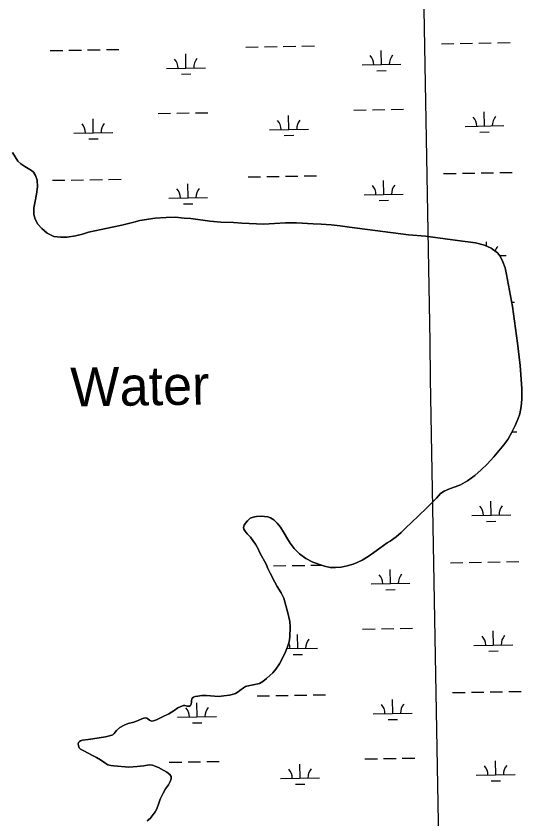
# Model space of a CAD drawing. Extents: x 3892998 to 3931244, y 278583 to 304547.
# Drawn here: x 3917313 to 3918611, y 291395 to 293453 of the extents above; entities that cross this region are included whole.
import ezdxf

# ---------------------------------------------------------------- set-up
doc = ezdxf.new("R2010")
doc.units = 0
for name, color, linetype in [('V-GRID-MAJR', 7, 'Continuous'), ('V-RIVR-IDEN', 7, 'Continuous'), ('V-TOPO-SHOR', 7, 'Continuous'), ('V-WETL-SWMP', 7, 'Continuous')]:
    doc.layers.add(name, color=color, linetype=linetype)

msp = doc.modelspace()

# ---------------------------------------------------------------- linework, layer by layer
at = {"layer": 'V-GRID-MAJR'}
msp.add_spline([(3918519.216, 284383.145), (3918413.491, 290439.973), (3918307.7120000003, 296499.886), (3918201.934, 302559.792), (3918201.88, 302562.882)], degree=3, dxfattribs=at)
at = {"layer": 'V-TOPO-SHOR'}
for points in [[(3917304.389, 293103.57), (3917317.953, 293081.079), (3917326.0530000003, 293073.97000000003), (3917335.74, 293067.166), (3917352.605, 293057.52400000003), (3917358.3030000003, 293052.888), (3917363.628, 293044.268), (3917367.279, 293032.457), (3917367.98, 293015.655), (3917365.5160000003, 292996.148), (3917362.241, 292978.826), (3917358.968, 292961.105), (3917358.8740000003, 292944.297), (3917362.43, 292932.087), (3917369.569, 292919.401), (3917379.5840000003, 292908.127), (3917392.98, 292896.775), (3917410.435, 292888.032), (3917427.353, 292886.148), (3917444.255, 292886.65), (3917466.114, 292889.668), (3917483.489, 292894.25), (3917499.271, 292899.12200000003), (3917531.75, 292905.487), (3917559.953, 292911.926), (3917584.683, 292917.05), (3917615.163, 292925.097), (3917630.65, 292929.07), (3917670.193, 292934.882), (3917698.623, 292936.75), (3917722.781, 292937.792), (3917744.676, 292935.14400000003), (3917762.187, 292933.858), (3917810.2600000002, 292927.196), (3917838.917, 292924.29), (3917871.54, 292923.596), (3917892.431, 292921.935), (3917949.327, 292919.89900000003), (3917976.467, 292921.16000000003), (3918004.502, 292922.627), (3918032.64, 292923.397), (3918076.014, 292920.681), (3918095.808, 292919.811), (3918122.074, 292917.984), (3918145.065, 292914.943), (3918168.946, 292912.30700000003), (3918320.625, 292892.06), (3918363.705, 292889.04600000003), (3918446.213, 292877.919), (3918491.7970000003, 292871.339), (3918515.302, 292865.518), (3918532.552, 292857.967), (3918548.736, 292846.232), (3918555.355, 292837.223), (3918562.6010000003, 292823.348), (3918568.069, 292807.47000000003), (3918572.15, 292790.689)], [(3918572.15, 292790.689), (3918587.4080000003, 292708.302), (3918600.228, 292614.759), (3918607.108, 292556.903), (3918611.382, 292498.732), (3918611.048, 292471.135), (3918609.16, 292452.158), (3918605.561, 292433.57300000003), (3918601.4250000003, 292421.104), (3918593.808, 292403.096), (3918584.1890000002, 292384.976), (3918575.2630000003, 292367.863), (3918565.0130000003, 292353.95), (3918551.963, 292338.617), (3918539.114, 292322.987), (3918521.968, 292304.616), (3918506.7090000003, 292289.772), (3918490.241, 292275.422), (3918472.065, 292261.563), (3918453.964, 292251.317), (3918440.149, 292246.314), (3918425.7290000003, 292241.409), (3918412.12, 292235.304), (3918402.728, 292228.824), (3918391.861, 292217.419), (3918367.33, 292192.783), (3918345.5840000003, 292171.478), (3918328.0270000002, 292154.911), (3918313.265, 292140.772), (3918301.292, 292129.561), (3918288.717, 292118.344), (3918273.3370000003, 292106.91000000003), (3918265.335, 292102.44800000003), (3918246.754, 292089.287), (3918231.67, 292077.956), (3918217.082, 292067.933), (3918201.5870000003, 292058.604), (3918188.48, 292052.303), (3918177.97, 292048.223), (3918162.845, 292043.715), (3918147.514, 292040.51), (3918133.272, 292039.218), (3918119.725, 292039.53500000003), (3918105.055, 292042.657), (3918074.99, 292052.704), (3918057.269, 292062.731), (3918040.741, 292074.167), (3918026.608, 292088.028), (3918016.89, 292101.715), (3918009.9990000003, 292112.71), (3918001.58, 292127.409), (3917991.852, 292142.902), (3917983.561, 292152.984), (3917974.775, 292161.963), (3917966.415, 292166.927), (3917959.376, 292169.393), (3917942.007, 292171.093), (3917929.973, 292170.013), (3917921.3510000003, 292168.656), (3917914.044, 292165.7), (3917907.359, 292159.44), (3917901.6780000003, 292153.183), (3917898.299, 292148.045), (3917897.332, 292142.118), (3917898.061, 292137.909), (3917900.802, 292132.80700000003), (3917906.767, 292125.51900000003), (3917914.546, 292116.93700000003), (3917921.22, 292108.451), (3917927.8000000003, 292099.259), (3917934.194, 292087.45900000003), (3917938.8740000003, 292077.452), (3917955.008, 292048.252), (3917959.094, 292036.537), (3917965.49, 292024.536), (3917977.569, 292002.032), (3917983.559, 291990.729), (3917993.291, 291974.536), (3918000.6010000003, 291960.933), (3918005.934, 291942.302), (3918011.068, 291923.369), (3918015.52, 291901.021), (3918016.4050000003, 291887.58), (3918015.866, 291861.087), (3918013.7320000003, 291849.231), (3918009.798, 291836.464), (3918005.065, 291822.89), (3917996.935, 291807.085), (3917989.1950000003, 291792.788), (3917980.0530000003, 291778.583), (3917971.779, 291769.601), (3917964.197, 291762.33), (3917955.616, 291754.751), (3917946.13, 291746.966), (3917937.832, 291742.199), (3917933.424, 291740.968), (3917925.808, 291739.415), (3917912.879, 291737.027), (3917902.461, 291734.054), (3917896.56, 291730.906), (3917887.772, 291724.129)], [(3917887.772, 291724.129), (3917883.48, 291720.69), (3917876.279, 291716.734), (3917871.171, 291714.99700000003), (3917860.651, 291712.423), (3917846.515, 291710.227), (3917832.878, 291709.039), (3917812.596, 291710.821), (3917801.957, 291711.458), (3917790.218, 291711.184), (3917779.488, 291710.014), (3917772.9760000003, 291708.468), (3917769.072, 291706.84), (3917765.576, 291704.208), (3917764.485, 291702.295), (3917763.606, 291698.275), (3917763.332, 291694.06), (3917762.56, 291689.139), (3917761.177, 291685.518), (3917758.779, 291683.998), (3917753.157, 291684.164), (3917746.727, 291685.629), (3917743.114, 291685.606), (3917740.308, 291684.988), (3917728.401, 291679.395), (3917719.31, 291673.017), (3917705.715, 291664.606), (3917691.207, 291657.692), (3917674, 291649.256), (3917665.792, 291646.397), (3917662.083, 291645.773), (3917659.3710000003, 291646.055), (3917655.345, 291648.038), (3917651.511, 291651.527), (3917648.789, 291653.416), (3917644.671, 291654.294), (3917641.0640000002, 291653.369), (3917636.362, 291651.233), (3917626.751, 291647.46), (3917615.538, 291643.376), (3917600.9110000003, 291639.57300000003), (3917590.4990000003, 291635.696), (3917579.298, 291629.708), (3917570.918, 291621.829), (3917568.034, 291617.596), (3917565.347, 291613.869), (3917561.552, 291610.83400000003), (3917553.244, 291607.87200000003), (3917542.821, 291605.501), (3917510.645, 291600.184), (3917498.114, 291598.4), (3917484.1750000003, 291596.811), (3917478.666, 291595.371), (3917475.768, 291593.346), (3917473.6750000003, 291591.025), (3917472.895, 291587.308), (3917473.4250000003, 291582.495), (3917475.065, 291576.98600000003), (3917478.4, 291573.39400000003), (3917486.952, 291569.333), (3917509.804, 291557.635), (3917519.466, 291552.777), (3917530.142, 291546.32), (3917540.9250000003, 291538.76), (3917549.086, 291533.393), (3917556.924, 291531.533), (3917564.256, 291530.777), (3917603.106, 291527.806), (3917624.072, 291528.938), (3917641.617, 291531.255), (3917654.847, 291533.544), (3917663.08, 291532.69), (3917671.63, 291529.532), (3917678.573, 291526.464), (3917692.366, 291518.82300000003), (3917700.6240000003, 291514.36100000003), (3917708.183, 291508.688), (3917711.427, 291503.389), (3917711.1610000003, 291497.968), (3917708.697, 291490.528), (3917704.7320000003, 291482.676), (3917696.972, 291471.793), (3917690.417, 291460.914), (3917682.886, 291445.515), (3917678.647, 291433.147), (3917674.809, 291421.082), (3917670.645, 291412.829), (3917657.102, 291395.98600000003), (3917649.41, 291390.422)]]:
    msp.add_lwpolyline(points, dxfattribs=at)
at = {"layer": 'V-WETL-SWMP'}
for p, q in [((3917998.8880469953, 293374.9357934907), (3918030.8832538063, 293375.4896356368)), ((3918046.880857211, 293375.7665567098), (3918078.8760640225, 293376.32039885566)), ((3918404.7352471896, 293381.9610734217), (3918436.7304540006, 293382.5149155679)), ((3918452.7280574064, 293382.7918366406), (3918484.7232642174, 293383.34567878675)), ((3918500.7208676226, 293383.6225998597), (3918532.716074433, 293384.1764420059)), ((3918548.7136778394, 293384.4533630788), (3918580.7088846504, 293385.00720522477)), ((3917401.069605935, 293364.58746068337), (3917433.0648127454, 293365.1413028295)), ((3917449.062416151, 293365.41822390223), (3917481.057622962, 293365.9720660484)), ((3917497.0552263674, 293366.24898712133), (3917529.0504331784, 293366.8028292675)), ((3917545.048036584, 293367.0797503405), (3917577.043243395, 293367.6335924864)), ((3917749.2118030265, 293319.86425614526), (3917748.588730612, 293355.85886380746)), ((3917902.9024265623, 293373.27426705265), (3917934.8976333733, 293373.82810919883)), ((3917950.8952367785, 293374.1050302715), (3917982.890443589, 293374.6588724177)), ((3918251.0446236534, 293328.55106251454), (3918250.4215512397, 293364.54567017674)), ((3917699.219292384, 293318.99887779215), (3917799.204313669, 293320.72963449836)), ((3918201.0521130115, 293327.68568416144), (3918301.0371342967, 293329.41644086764)), ((3917737.4806735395, 293304.2278767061), (3917761.477078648, 293304.6432583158)), ((3918239.313494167, 293312.91468307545), (3918263.3098992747, 293313.3300646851)), ((3918179.6454663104, 293211.86583886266), (3918211.6406731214, 293212.41968100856)), ((3918227.6382765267, 293212.696602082), (3918259.633483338, 293213.2504442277)), ((3918275.6310867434, 293213.5273653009), (3918307.6262935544, 293214.0812074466)), ((3917677.812645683, 293203.1790324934), (3917709.8078524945, 293203.7328746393)), ((3917725.8054558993, 293204.0097957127), (3917757.8006627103, 293204.5636378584)), ((3917773.798266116, 293204.8405589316), (3917805.793472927, 293205.3944010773)), ((3918013.4100806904, 293162.5513220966), (3918012.7870082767, 293198.5459297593)), ((3918515.2429013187, 293171.23812846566), (3918514.619828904, 293207.2327361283)), ((3917511.577260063, 293153.86451572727), (3917510.954187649, 293189.85912339)), ((3918465.250390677, 293170.37275011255), (3918565.2354119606, 293172.10350681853)), ((3917461.584749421, 293152.99913737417), (3917561.5697707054, 293154.72989408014)), ((3917963.417570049, 293161.68594374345), (3918063.4025913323, 293163.4167004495)), ((3918503.5117718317, 293155.60174902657), (3918527.5081769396, 293156.01713063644)), ((3917499.846130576, 293138.2281362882), (3917523.842535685, 293138.6435178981)), ((3918001.678951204, 293146.91494265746), (3918025.6753563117, 293147.3303242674)), ((3918410.493042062, 293049.3359038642), (3918442.488248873, 293049.8897460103)), ((3918458.485852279, 293050.16666708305), (3918490.48105909, 293050.72050922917)), ((3918506.4786624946, 293050.99743030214), (3918538.4738693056, 293051.5512724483)), ((3918554.471472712, 293051.82819352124), (3918586.466679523, 293052.3820356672)), ((3917406.827400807, 293031.9622911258), (3917438.822607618, 293032.5161332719)), ((3917454.8202110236, 293032.79305434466), (3917486.8154178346, 293033.34689649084)), ((3917502.81302124, 293033.62381756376), (3917534.808228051, 293034.17765970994)), ((3917550.805831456, 293034.4545807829), (3917582.801038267, 293035.0084229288)), ((3917908.6602214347, 293040.6490974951), (3917940.6554282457, 293041.20293964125)), ((3917956.6530316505, 293041.47986071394), (3917988.6482384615, 293042.0337028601)), ((3918004.6458418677, 293042.3106239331), (3918036.6410486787, 293042.8644660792)), ((3918052.6386520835, 293043.1413871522), (3918084.633858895, 293043.69522929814)), ((3918256.802418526, 292995.92589295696), (3918256.179346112, 293031.92050061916)), ((3917754.9695978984, 292987.2390865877), (3917754.346525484, 293023.2336942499)), ((3917704.9770872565, 292986.3737082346), (3917804.9621085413, 292988.1044649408)), ((3918206.809907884, 292995.06051460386), (3918306.7949291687, 292996.7912713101)), ((3917743.2384684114, 292971.60270714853), (3917767.23487352, 292972.0180887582)), ((3918245.071289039, 292980.28951351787), (3918269.067694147, 292980.70489512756)), ((3918520.574912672, 292863.2102775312), (3918520.3776237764, 292874.60756657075)), ((3918553.915904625, 292839.182726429), (3918570.993206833, 292839.47833726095)), ((3918585.309439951, 292719.63716575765), (3918592.2244743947, 292719.7568661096)), ((3918585.215726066, 292386.91070564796), (3918597.9822692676, 292387.13169655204)), ((3918532.5162859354, 292173.3626197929), (3918531.8932135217, 292209.35722745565)), ((3918482.523775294, 292172.4972414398), (3918582.5087965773, 292174.2279981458)), ((3918520.785156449, 292157.72624035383), (3918544.7815615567, 292158.14162196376)), ((3917956.732829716, 292043.3067283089), (3917957.9288128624, 292043.3274309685)), ((3917973.9264162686, 292043.60435204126), (3918005.9216230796, 292044.1581941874)), ((3918021.9192264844, 292044.43511526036), (3918053.9144332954, 292044.98895740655)), ((3918069.912036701, 292045.26587847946), (3918095.901016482, 292045.7157518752)), ((3918427.7664266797, 292051.46039519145), (3918459.7616334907, 292052.0142373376)), ((3918475.7592368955, 292052.2911584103), (3918507.7544437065, 292052.8450005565)), ((3918523.7520471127, 292053.1219216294), (3918555.7472539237, 292053.6757637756)), ((3918571.7448573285, 292053.95268484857), (3918603.74006414, 292054.50652699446)), ((3918274.0758031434, 291998.0503842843), (3918273.4527307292, 292034.0449919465)), ((3918224.0832925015, 291997.1850059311), (3918324.068313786, 291998.9157626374)), ((3918262.3446736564, 291982.41400484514), (3918286.341078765, 291982.82938645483)), ((3918202.6766458, 291881.36516063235), (3918234.6718526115, 291881.9190027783)), ((3918250.6694560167, 291882.19592385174), (3918282.6646628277, 291882.7497659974)), ((3918298.6622662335, 291883.0266870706), (3918330.6574730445, 291883.58052921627)), ((3918538.2740808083, 291840.73745023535), (3918537.6510083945, 291876.7320578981)), ((3918036.4412601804, 291832.0506438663), (3918035.8181877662, 291868.04525152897)), ((3918008.088502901, 291831.5598531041), (3918086.433770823, 291832.9160222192)), ((3918488.281570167, 291839.87207188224), (3918588.26659145, 291841.6028285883)), ((3918024.7101306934, 291816.4142644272), (3918048.7065358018, 291816.82964603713)), ((3918526.5429513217, 291825.10107079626), (3918550.539356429, 291825.5164524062)), ((3917931.691400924, 291710.1484192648), (3917963.686607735, 291710.70226141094)), ((3917979.6842111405, 291710.9791824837), (3918011.6794179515, 291711.5330246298)), ((3918027.677021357, 291711.8099457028), (3918059.672228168, 291712.36378784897)), ((3918075.6698315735, 291712.64070892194), (3918107.6650383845, 291713.19455106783)), ((3918433.524221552, 291718.83522563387), (3918465.519428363, 291719.38906778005)), ((3918481.5170317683, 291719.66598885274), (3918513.5122385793, 291720.2198309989)), ((3918529.5098419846, 291720.49675207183), (3918561.5050487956, 291721.050594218)), ((3918577.5026522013, 291721.327515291), (3918609.497859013, 291721.8813574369)), ((3917778.0007773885, 291656.73840835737), (3917777.3777049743, 291692.73301601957)), ((3918279.833598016, 291665.4252147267), (3918279.2105256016, 291701.4198223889)), ((3917728.0082667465, 291655.87303000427), (3917827.993288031, 291657.60378671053)), ((3918229.841087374, 291664.55983637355), (3918329.826108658, 291666.2905930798)), ((3918268.102468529, 291649.78883528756), (3918292.098873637, 291650.20421689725)), ((3917766.2696479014, 291641.1020289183), (3917790.2660530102, 291641.517410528)), ((3918208.434440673, 291548.73999107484), (3918240.429647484, 291549.2938332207)), ((3918256.427250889, 291549.57075429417), (3918288.4224577, 291550.1245964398)), ((3918304.420061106, 291550.40151751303), (3918336.415267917, 291550.95535965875)), ((3918544.031875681, 291508.11228067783), (3918543.4088032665, 291544.1068883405)), ((3917706.6016200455, 291540.0531847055), (3917738.5968268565, 291540.60702685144)), ((3917754.5944302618, 291540.8839479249), (3917786.5896370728, 291541.43779007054)), ((3917802.5872404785, 291541.71471114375), (3917834.5824472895, 291542.2685532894)), ((3918042.199055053, 291499.4254743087), (3918041.575982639, 291535.4200819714)), ((3918494.0393650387, 291507.24690232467), (3918594.024386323, 291508.9776590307)), ((3917992.2065444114, 291498.5600959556), (3918092.1915656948, 291500.2908526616)), ((3918030.4679255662, 291483.78909486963), (3918054.464330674, 291484.20447647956)), ((3918532.300746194, 291492.4759012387), (3918556.297151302, 291492.8912828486))]:
    msp.add_line(p, q, dxfattribs=at)
for points in [[(3917326.052, 293073.969), (3917317.953, 293081.079), (3917304.39, 293103.569)], [(3918040.741, 292074.168), (3918057.268, 292062.73), (3918074.991, 292052.705), (3918105.055, 292042.656), (3918119.725, 292039.53500000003), (3918133.273, 292039.218), (3918147.514, 292040.51), (3918162.846, 292043.715), (3918177.97, 292048.223), (3918188.481, 292052.302), (3918201.5870000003, 292058.604), (3918217.083, 292067.93200000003), (3918231.671, 292077.956), (3918246.753, 292089.287), (3918265.336, 292102.447), (3918273.336, 292106.911), (3918288.718, 292118.34500000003), (3918301.292, 292129.561), (3918313.264, 292140.773), (3918328.0270000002, 292154.912), (3918345.585, 292171.477), (3918367.329, 292192.783), (3918391.861, 292217.418), (3918402.728, 292228.824), (3918412.12, 292235.304), (3918425.7290000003, 292241.409), (3918440.148, 292246.314), (3918453.965, 292251.317), (3918472.0640000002, 292261.563), (3918490.241, 292275.422), (3918506.7090000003, 292289.773), (3918521.969, 292304.617), (3918539.115, 292322.98600000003), (3918551.963, 292338.618), (3918565.0130000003, 292353.951), (3918575.2630000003, 292367.862), (3918584.188, 292384.97500000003), (3918593.809, 292403.096), (3918601.424, 292421.105), (3918605.562, 292433.57300000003), (3918609.16, 292452.159), (3918611.049, 292471.135), (3918611.381, 292498.732), (3918607.108, 292556.904), (3918600.2290000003, 292614.76), (3918587.409, 292708.301), (3918572.15, 292790.689), (3918568.069, 292807.469), (3918562.6, 292823.347), (3918555.355, 292837.224), (3918548.736, 292846.233), (3918532.5530000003, 292857.967), (3918515.3030000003, 292865.518), (3918491.798, 292871.339), (3918446.2120000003, 292877.919), (3918363.704, 292889.045), (3918320.626, 292892.06), (3918168.947, 292912.306), (3918145.0640000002, 292914.943), (3918122.074, 292917.983), (3918095.809, 292919.81), (3918076.014, 292920.68200000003), (3918032.64, 292923.397), (3918004.502, 292922.627), (3917976.468, 292921.161), (3917949.327, 292919.89900000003), (3917892.432, 292921.935), (3917871.539, 292923.596), (3917838.917, 292924.289), (3917810.259, 292927.195), (3917762.186, 292933.859), (3917744.676, 292935.14400000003), (3917722.782, 292937.793), (3917698.623, 292936.749), (3917670.193, 292934.88300000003), (3917630.65, 292929.069), (3917615.162, 292925.096), (3917584.682, 292917.051), (3917559.952, 292911.926), (3917531.7490000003, 292905.487), (3917499.27, 292899.121), (3917483.489, 292894.25), (3917466.114, 292889.668), (3917444.255, 292886.64900000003), (3917427.353, 292886.147), (3917410.435, 292888.031), (3917392.9790000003, 292896.77400000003), (3917379.583, 292908.128), (3917369.569, 292919.402), (3917362.43, 292932.087), (3917358.8740000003, 292944.297), (3917358.969, 292961.104), (3917362.241, 292978.825), (3917365.515, 292996.148), (3917367.98, 293015.655), (3917367.2800000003, 293032.457), (3917363.627, 293044.268), (3917358.3030000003, 293052.887), (3917352.606, 293057.525), (3917335.74, 293067.167), (3917326.052, 293073.969)], [(3917561.5530000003, 291610.83400000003), (3917565.348, 291613.868), (3917568.034, 291617.597), (3917570.918, 291621.829), (3917579.298, 291629.708), (3917590.4990000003, 291635.697), (3917600.9110000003, 291639.574), (3917615.538, 291643.377), (3917626.751, 291647.46), (3917636.361, 291651.232), (3917641.0640000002, 291653.369), (3917644.67, 291654.294), (3917648.79, 291653.416), (3917651.511, 291651.527), (3917655.345, 291648.038), (3917659.3710000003, 291646.056), (3917662.082, 291645.772), (3917665.791, 291646.397), (3917674.001, 291649.257), (3917691.208, 291657.692), (3917705.716, 291664.605), (3917719.31, 291673.017), (3917728.4020000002, 291679.395), (3917740.308, 291684.988), (3917743.114, 291685.607), (3917746.7260000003, 291685.629), (3917753.157, 291684.164), (3917758.778, 291683.998), (3917761.177, 291685.518), (3917762.559, 291689.139), (3917763.3310000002, 291694.06), (3917763.606, 291698.276), (3917764.485, 291702.29600000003), (3917765.577, 291704.20900000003), (3917769.072, 291706.839), (3917772.9760000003, 291708.469), (3917779.488, 291710.014), (3917790.218, 291711.184), (3917801.9560000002, 291711.458), (3917812.597, 291710.821), (3917832.877, 291709.04), (3917846.5160000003, 291710.228), (3917860.651, 291712.422), (3917871.171, 291714.996), (3917876.278, 291716.733), (3917883.4790000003, 291720.691), (3917887.772, 291724.129), (3917896.56, 291730.906), (3917902.461, 291734.053), (3917912.879, 291737.028), (3917925.808, 291739.415), (3917933.4250000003, 291740.968), (3917937.832, 291742.199), (3917946.131, 291746.966), (3917955.616, 291754.751), (3917964.198, 291762.33), (3917971.7800000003, 291769.601), (3917980.0530000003, 291778.583), (3917989.196, 291792.788), (3917996.935, 291807.085), (3918005.066, 291822.889), (3918009.798, 291836.464), (3918013.733, 291849.232), (3918015.867, 291861.086), (3918016.406, 291887.58), (3918015.521, 291901.02), (3918011.068, 291923.369), (3918005.934, 291942.302), (3918000.6010000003, 291960.933), (3917993.292, 291974.53500000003), (3917983.559, 291990.73), (3917977.569, 292002.032), (3917965.489, 292024.53500000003), (3917959.094, 292036.537), (3917955.008, 292048.252), (3917938.873, 292077.452), (3917934.1950000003, 292087.458), (3917927.801, 292099.259), (3917921.221, 292108.45), (3917914.546, 292116.93700000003), (3917906.767, 292125.51900000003), (3917900.802, 292132.80700000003), (3917898.061, 292137.908), (3917897.333, 292142.118), (3917898.299, 292148.044), (3917901.679, 292153.18200000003), (3917907.36, 292159.439), (3917914.045, 292165.701), (3917921.3510000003, 292168.656), (3917929.973, 292170.014), (3917942.007, 292171.092), (3917959.377, 292169.393), (3917966.416, 292166.928), (3917974.775, 292161.962), (3917983.561, 292152.985), (3917991.8510000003, 292142.902), (3918001.58, 292127.409), (3918009.9990000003, 292112.71), (3918016.89, 292101.715), (3918026.608, 292088.028), (3918040.741, 292074.168)], [(3917649.41, 291390.42100000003), (3917657.102, 291395.987), (3917670.645, 291412.828), (3917674.808, 291421.082), (3917678.647, 291433.147), (3917682.886, 291445.515), (3917690.417, 291460.914), (3917696.972, 291471.792), (3917704.7320000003, 291482.677), (3917708.697, 291490.528), (3917711.16, 291497.968), (3917711.427, 291503.389), (3917708.183, 291508.68700000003), (3917700.623, 291514.36), (3917692.367, 291518.824), (3917678.573, 291526.465), (3917671.63, 291529.533), (3917663.0810000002, 291532.691), (3917654.848, 291533.544), (3917641.617, 291531.254), (3917624.071, 291528.939), (3917603.106, 291527.806), (3917564.255, 291530.777), (3917556.9250000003, 291531.534), (3917549.0870000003, 291533.392), (3917540.926, 291538.76), (3917530.143, 291546.32), (3917519.467, 291552.776), (3917509.804, 291557.634), (3917486.953, 291569.333), (3917478.399, 291573.39400000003), (3917475.066, 291576.98600000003), (3917473.426, 291582.495), (3917472.895, 291587.308), (3917473.6750000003, 291591.025), (3917475.767, 291593.346), (3917478.665, 291595.371), (3917484.1750000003, 291596.81), (3917498.113, 291598.401), (3917510.645, 291600.184), (3917542.822, 291605.5), (3917553.2430000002, 291607.873), (3917561.5530000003, 291610.83400000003)]]:
    msp.add_lwpolyline(points, dxfattribs=at)
for centre, radius, start, end in [((3917693.9689239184, 293319.38286738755), 35.24628790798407, 0.21988000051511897, 41.76353833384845), ((3917804.4382467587, 293321.29510903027), 35.246287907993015, 140.21987699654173, 181.76353532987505), ((3918195.801744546, 293328.06967375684), 35.24628790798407, 0.21988000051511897, 41.76353833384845), ((3918306.2710673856, 293329.98191539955), 35.246287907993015, 140.21987699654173, 181.76353532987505), ((3918460.00002221, 293170.7567397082), 35.24628790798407, 0.21988000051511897, 41.76353833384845), ((3918570.46934505, 293172.66898135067), 35.246287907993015, 140.21987699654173, 181.76353532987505), ((3917456.334380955, 293153.3831269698), 35.24628790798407, 0.21988000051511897, 41.76353833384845), ((3917566.803703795, 293155.2953686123), 35.246287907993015, 140.21987699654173, 181.76353532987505), ((3917958.167201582, 293162.06993333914), 35.24628790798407, 0.21988000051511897, 41.76353833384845), ((3918068.6365244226, 293163.9821749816), 35.246287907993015, 140.21987699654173, 181.76353532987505), ((3917699.726718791, 292986.75769783), 35.24628790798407, 0.21988000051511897, 41.76353833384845), ((3917810.196041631, 292988.6699394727), 35.246287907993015, 140.21987699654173, 181.76353532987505), ((3918201.559539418, 292995.44450419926), 35.24628790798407, 0.21988000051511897, 41.76353833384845), ((3918312.028862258, 292997.356745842), 35.246287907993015, 140.21987699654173, 181.76353532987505), ((3918576.227139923, 292840.0438117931), 35.246287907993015, 140.2198769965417, 162.45739813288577), ((3918477.273406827, 292172.88123103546), 35.24628790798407, 0.21988000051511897, 41.76353833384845), ((3918587.7427296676, 292174.79347267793), 35.246287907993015, 140.21987699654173, 181.76353532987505), ((3918218.8329240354, 291997.5689955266), 35.24628790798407, 0.21988000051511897, 41.76353833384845), ((3918329.302246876, 291999.4812371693), 35.246287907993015, 140.21987699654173, 181.76353532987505), ((3918091.667703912, 291833.4814967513), 35.246287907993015, 140.21987699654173, 181.76353532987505), ((3918483.0312016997, 291840.2560614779), 35.24628790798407, 0.21988000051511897, 41.76353833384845), ((3918593.50052454, 291842.16830312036), 35.246287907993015, 140.21987699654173, 181.76353532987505), ((3917981.198381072, 291831.5692551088), 35.24628790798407, 0.21988000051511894, 25.60357712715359), ((3918224.590718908, 291664.943825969), 35.24628790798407, 0.21988000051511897, 41.76353833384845), ((3918335.060041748, 291666.8560676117), 35.246287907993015, 140.21987699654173, 181.76353532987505), ((3917722.7578982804, 291656.25701959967), 35.24628790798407, 0.21988000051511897, 41.76353833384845), ((3917833.227221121, 291658.1692612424), 35.246287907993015, 140.21987699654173, 181.76353532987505), ((3918097.425498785, 291500.85632719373), 35.246287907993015, 140.21987699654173, 181.76353532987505), ((3918488.7889965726, 291507.63089192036), 35.24628790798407, 0.21988000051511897, 41.76353833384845), ((3918599.2583194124, 291509.54313356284), 35.246287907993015, 140.21987699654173, 181.76353532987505), ((3917986.9561759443, 291498.94408555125), 35.24628790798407, 0.21988000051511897, 41.76353833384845)]:
    msp.add_arc(centre, radius, start, end, dxfattribs=at)

# ---------------------------------------------------------------- texts
at = {"layer": 'V-RIVR-IDEN'}
msp.add_text('Water', height=99.99980199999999, rotation=0.939169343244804, dxfattribs=at).set_placement((3917453.6238844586, 292451.8293017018))

doc.saveas('drawing.dxf')
